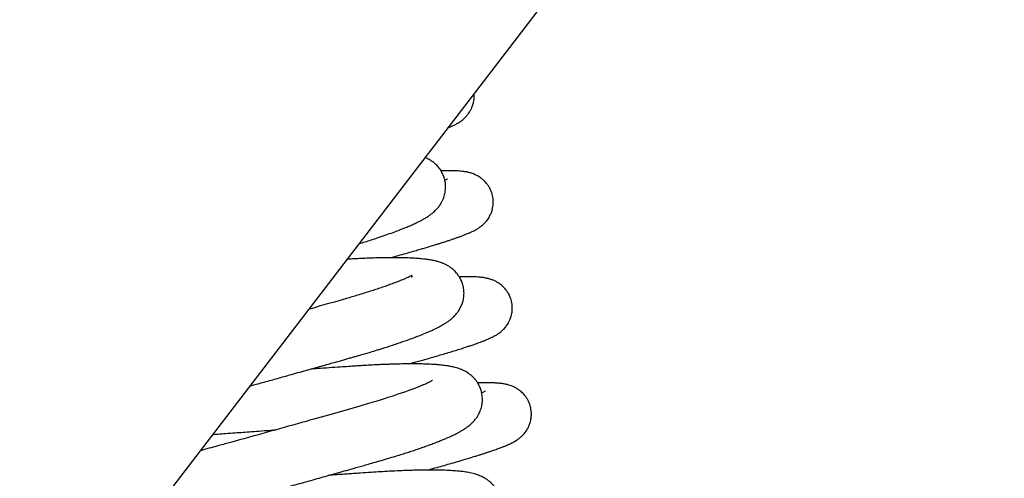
# Model space of a CAD drawing. Header units: inches. Extents: x 0 to 77643, y -44170 to 0.
# Tile 501 of 546: x 76590.671 to 76591.431, y -39753.144 to -39752.79. Entities that reach past the tile are written whole.
import ezdxf

# ---------------------------------------------------------------- set-up
doc = ezdxf.new("R2010")
doc.units = ezdxf.units.IN
doc.header["$MEASUREMENT"] = 0
doc.layers.get('0').update_dxf_attribs({"lineweight": 0})
doc.layers.add('FAKRO LOFT LADDERS', color=7, linetype='Continuous')

# ---------------------------------------------------------------- blocks, each defined once
blk = doc.blocks.new('A$C1F246084')
at = {"layer": 'FAKRO LOFT LADDERS', "color": 7, "linetype": 'Continuous'}
blk.add_line((118.4283, 371.6626), (85.1328, 328.2249), dxfattribs=at)
for points, knots in [([(96.7977, 343.4429), (96.8029, 343.4451), (96.8166, 343.4507), (96.8351, 343.4588), (96.8589, 343.47), (96.8797, 343.4809), (96.8984, 343.4918), (96.9178, 343.5047), (96.9344, 343.5174), (96.9488, 343.53), (96.9645, 343.5454), (96.9798, 343.5632), (96.9957, 343.5858), (97.0103, 343.6114), (97.0232, 343.642), (97.0317, 343.6733), (97.0362, 343.7012), (97.0377, 343.7271), (97.037, 343.7449), (97.0363, 343.7537)], [0.3662921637, 0.3662921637, 0.3662921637, 0.3662921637, 0.3663439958, 0.3664302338, 0.3664975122, 0.3665851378, 0.3666543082, 0.3667089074, 0.3667566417, 0.3667854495, 0.366818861, 0.3668651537, 0.3668984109, 0.3669340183, 0.3669876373, 0.3670308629, 0.3670630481, 0.3670975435, 0.3671315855, 0.3671315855, 0.3671315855, 0.3671315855]), ([(95.9988, 342.4006), (96.0042, 342.4022), (96.0281, 342.4096), (96.0699, 342.4226), (96.129, 342.4416), (96.1935, 342.463), (96.2603, 342.4861), (96.3208, 342.508), (96.3683, 342.5261), (96.4072, 342.5415), (96.4428, 342.5562), (96.4797, 342.5722), (96.5124, 342.5873), (96.5419, 342.6018), (96.5666, 342.6148), (96.5924, 342.6293), (96.6186, 342.6454), (96.6451, 342.6639), (96.6723, 342.6856), (96.6984, 342.7106), (96.7206, 342.7373), (96.7349, 342.7584), (96.746, 342.7771), (96.7583, 342.8017), (96.772, 342.8399), (96.7799, 342.8839), (96.7808, 342.9271), (96.7754, 342.9679), (96.7646, 343.0067), (96.7469, 343.0459), (96.7237, 343.0819), (96.6947, 343.1141), (96.6668, 343.1373), (96.6381, 343.1569), (96.614, 343.1696), (96.5984, 343.1765), (96.5941, 343.1784)], [0.347501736, 0.347501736, 0.347501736, 0.347501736, 0.347526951, 0.347613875, 0.347701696, 0.347820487, 0.347949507, 0.348070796, 0.348179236, 0.348250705, 0.348332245, 0.34843057, 0.348525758, 0.348598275, 0.348673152, 0.348747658, 0.348839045, 0.348919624, 0.349003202, 0.34909205, 0.349160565, 0.349200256, 0.349228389, 0.349269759, 0.349337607, 0.349403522, 0.349463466, 0.349517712, 0.349573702, 0.349631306, 0.34969633, 0.349768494, 0.349823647, 0.349876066, 0.349956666, 0.349988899, 0.349988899, 0.349988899, 0.349988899]), ([(96.283, 342.2755), (96.2968, 342.2793), (96.3327, 342.2892), (96.392, 342.3057), (96.4569, 342.3241), (96.5147, 342.3407), (96.5597, 342.3539), (96.6015, 342.3663), (96.6428, 342.3787), (96.6817, 342.3906), (96.7141, 342.4006), (96.7434, 342.4098), (96.7735, 342.4195), (96.8041, 342.4295), (96.8336, 342.4393), (96.862, 342.449), (96.8893, 342.4586), (96.9163, 342.4683), (96.9434, 342.4785), (96.9676, 342.4881), (96.9856, 342.4956), (96.9975, 342.5007), (97.008, 342.5054), (97.0209, 342.5114), (97.034, 342.5178), (97.0468, 342.5245), (97.0573, 342.5303), (97.0672, 342.5362), (97.0772, 342.5425), (97.089, 342.5505), (97.1026, 342.5605), (97.12, 342.5754), (97.1384, 342.5937), (97.1608, 342.621), (97.181, 342.6548), (97.1954, 342.6899), (97.2035, 342.7203), (97.2089, 342.7552), (97.2095, 342.7971), (97.2023, 342.8388), (97.191, 342.8735), (97.1794, 342.8989), (97.1643, 342.9245), (97.1458, 342.9494), (97.1227, 342.9734), (97.0953, 342.9957), (97.0674, 343.0131), (97.0345, 343.0287), (97.0036, 343.039), (96.9733, 343.0463), (96.9362, 343.0524), (96.8977, 343.0559), (96.8494, 343.0579), (96.8083, 343.0584), (96.7691, 343.058), (96.7472, 343.0576), (96.7387, 343.0573)], [0.352048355, 0.352048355, 0.352048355, 0.352048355, 0.352109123, 0.35220785, 0.35231881, 0.352417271, 0.352493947, 0.352550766, 0.3526393, 0.352721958, 0.352775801, 0.352834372, 0.352903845, 0.352971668, 0.353042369, 0.353114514, 0.353186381, 0.353260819, 0.353343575, 0.353431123, 0.353496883, 0.353528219, 0.353558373, 0.353609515, 0.353666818, 0.353706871, 0.353743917, 0.353776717, 0.353807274, 0.353840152, 0.35388387, 0.353921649, 0.353963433, 0.354016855, 0.354078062, 0.354127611, 0.354168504, 0.3542026, 0.354265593, 0.354329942, 0.35436491, 0.35440673, 0.354438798, 0.354481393, 0.3545321, 0.354574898, 0.354633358, 0.354684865, 0.354766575, 0.354839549, 0.354927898, 0.355097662, 0.355213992, 0.355354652, 0.355452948, 0.355513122, 0.355513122, 0.355513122, 0.355513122]), ([(96.7958, 342.9834), (96.7957, 342.9834), (96.7939, 342.9824), (96.7858, 342.9786), (96.7769, 342.9749), (96.7736, 342.9735)], [0.6482642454, 0.6482642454, 0.6482642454, 0.6482642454, 0.6483183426, 0.6484275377, 0.6484819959, 0.6484819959, 0.6484819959, 0.6484819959]), ([(95.0171, 341.1201), (95.0428, 341.1272), (95.0919, 341.1408), (95.1612, 341.1601), (95.2242, 341.1776), (95.2835, 341.1942), (95.346, 341.2116), (95.4153, 341.231), (95.4865, 341.251), (95.553, 341.2697), (95.6166, 341.2876), (95.6773, 341.3047), (95.7361, 341.3213), (95.7868, 341.3356), (95.8321, 341.3485), (95.8729, 341.36), (95.9102, 341.3707), (95.945, 341.3806), (95.9808, 341.3908), (96.0343, 341.4061), (96.0972, 341.4247), (96.1567, 341.4427), (96.2011, 341.4564), (96.2399, 341.4686), (96.2836, 341.4826), (96.3447, 341.5027), (96.4169, 341.5274), (96.495, 341.5556), (96.5651, 341.5827), (96.6236, 341.607), (96.6758, 341.6306), (96.7206, 341.6527), (96.7575, 341.6734), (96.7852, 341.6907), (96.8083, 341.7066), (96.8289, 341.7228), (96.8447, 341.7367), (96.8582, 341.7497), (96.8716, 341.7641), (96.888, 341.7841), (96.9054, 341.8097), (96.9224, 341.8421), (96.9358, 341.8786), (96.9449, 341.9207), (96.947, 341.9676), (96.9419, 342.0094), (96.9306, 342.0507), (96.9158, 342.0842), (96.8971, 342.1149), (96.881, 342.1357), (96.8635, 342.1548), (96.8452, 342.1718), (96.8201, 342.191), (96.7982, 342.2044), (96.7801, 342.2139), (96.7557, 342.2252), (96.7273, 342.2356), (96.6915, 342.2457), (96.6556, 342.2534), (96.6189, 342.2594), (96.5856, 342.2636), (96.55, 342.2672), (96.51, 342.2703), (96.4572, 342.2731), (96.3967, 342.275), (96.3336, 342.2758), (96.2713, 342.2756), (96.2111, 342.2747), (96.1501, 342.2732), (96.0883, 342.2711), (96.0235, 342.2684), (95.9616, 342.2654), (95.9181, 342.2629), (95.8962, 342.2616), (95.892, 342.2614)], [0.333115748, 0.333115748, 0.333115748, 0.333115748, 0.333212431, 0.333299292, 0.333374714, 0.333447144, 0.33352057, 0.333608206, 0.333706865, 0.333789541, 0.333861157, 0.333951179, 0.334025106, 0.334092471, 0.334153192, 0.334207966, 0.334259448, 0.334307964, 0.334353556, 0.334411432, 0.334537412, 0.334631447, 0.334684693, 0.334746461, 0.33481844, 0.334901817, 0.335059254, 0.33521138, 0.335363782, 0.335512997, 0.335629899, 0.335772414, 0.335898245, 0.33596432, 0.336042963, 0.336113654, 0.336160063, 0.33618922, 0.336236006, 0.336279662, 0.336340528, 0.336397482, 0.336457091, 0.336516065, 0.33658387, 0.336645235, 0.336700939, 0.336758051, 0.336801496, 0.33684845, 0.336881, 0.336922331, 0.336977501, 0.337034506, 0.33707033, 0.337102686, 0.337207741, 0.337292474, 0.337401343, 0.337490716, 0.337590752, 0.337660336, 0.337757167, 0.337876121, 0.338011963, 0.338131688, 0.338238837, 0.338349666, 0.338440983, 0.338538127, 0.338641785, 0.338735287, 0.338809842, 0.338827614, 0.338827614, 0.338827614, 0.338827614]), ([(96.4733, 342.0982), (96.4812, 342.1118), (96.4839, 342.1199), (96.4533, 342.1035), (96.4255, 342.0909), (96.3864, 342.0741), (96.3371, 342.0547), (96.2919, 342.0377), (96.2476, 342.0219), (96.2019, 342.0061), (96.154, 341.9901), (96.1024, 341.9733), (96.0474, 341.956), (95.9918, 341.939), (95.9392, 341.9232), (95.8042, 341.8838), (95.6737, 341.8466), (95.5574, 341.8137)], [0.6651871, 0.6651871, 0.6651871, 0.6651871, 0.665415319, 0.665498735, 0.665575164, 0.665733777, 0.665857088, 0.665956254, 0.666045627, 0.666138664, 0.666227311, 0.666313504, 0.666412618, 0.666504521, 0.666581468, 0.666657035, 0.667112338, 0.667112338, 0.667112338, 0.667112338]), ([(96.45, 341.3202), (96.464, 341.324), (96.493, 341.332), (96.5379, 341.3445), (96.5912, 341.3594), (96.6521, 341.3767), (96.7164, 341.3954), (96.7764, 341.4131), (96.831, 341.4296), (96.8815, 341.4452), (96.9278, 341.4598), (96.9671, 341.4725), (97.0038, 341.4847), (97.0334, 341.4948), (97.0604, 341.5043), (97.084, 341.5128), (97.1083, 341.5219), (97.1311, 341.5307), (97.1502, 341.5386), (97.1656, 341.5451), (97.1824, 341.5525), (97.1982, 341.56), (97.2136, 341.5679), (97.2248, 341.5739), (97.2348, 341.5797), (97.2446, 341.5857), (97.2553, 341.5927), (97.2685, 341.6022), (97.2803, 341.6116), (97.2913, 341.6213), (97.3025, 341.6321), (97.3181, 341.6491), (97.3341, 341.6704), (97.3477, 341.693), (97.3602, 341.7183), (97.3702, 341.7466), (97.3772, 341.7774), (97.3813, 341.8141), (97.3796, 341.8555), (97.3709, 341.895), (97.3586, 341.9293), (97.3432, 341.9592), (97.3222, 341.9894), (97.297, 342.017), (97.2696, 342.0397), (97.2402, 342.0581), (97.2196, 342.0682), (97.1973, 342.0775), (97.1738, 342.0852), (97.1502, 342.0909), (97.1293, 342.0948), (97.1103, 342.0975), (97.0905, 342.0997), (97.0596, 342.1022), (97.0225, 342.1038), (96.9766, 342.1042), (96.9391, 342.1039), (96.9142, 342.1033), (96.9045, 342.1031)], [0.339179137, 0.339179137, 0.339179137, 0.339179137, 0.339240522, 0.339307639, 0.339382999, 0.339487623, 0.339600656, 0.339706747, 0.339805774, 0.339905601, 0.340005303, 0.340097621, 0.340171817, 0.340260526, 0.34032215, 0.34038811, 0.340459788, 0.340538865, 0.340604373, 0.340654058, 0.340700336, 0.340784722, 0.340828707, 0.340867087, 0.340901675, 0.340932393, 0.340962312, 0.341004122, 0.341038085, 0.341058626, 0.341085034, 0.341120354, 0.34116845, 0.341197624, 0.341233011, 0.341281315, 0.341317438, 0.341357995, 0.341424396, 0.341476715, 0.341513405, 0.341565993, 0.341608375, 0.341658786, 0.341717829, 0.341763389, 0.341811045, 0.341843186, 0.34190254, 0.34197355, 0.342027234, 0.342084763, 0.342147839, 0.342215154, 0.342376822, 0.342484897, 0.342596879, 0.342664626, 0.342664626, 0.342664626, 0.342664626]), ([(94.0276, 339.8297), (94.0401, 339.8344), (94.0688, 339.8448), (94.1185, 339.862), (94.1699, 339.8789), (94.2179, 339.8942), (94.2596, 339.9071), (94.3002, 339.9194), (94.3409, 339.9316), (94.3891, 339.9457), (94.4467, 339.9622), (94.5088, 339.9796), (94.5687, 339.996), (94.6265, 340.0117), (94.6832, 340.0272), (94.7366, 340.0418), (94.7884, 340.0559), (94.8457, 340.0716), (94.911, 340.0896), (94.9779, 340.108), (95.0366, 340.1242), (95.086, 340.1378), (95.1356, 340.1516), (95.2001, 340.1694), (95.2751, 340.1903), (95.3544, 340.2123), (95.4284, 340.2329), (95.5062, 340.2546), (95.5841, 340.2765), (95.661, 340.298), (95.7276, 340.3167), (95.7844, 340.3327), (95.83, 340.3456), (95.8698, 340.3568), (95.9091, 340.3679), (95.9522, 340.3801), (95.9985, 340.3932), (96.0491, 340.4076), (96.1053, 340.4236), (96.17, 340.442), (96.2418, 340.4629), (96.312, 340.484), (96.3735, 340.503), (96.4249, 340.5193), (96.4715, 340.5344), (96.5188, 340.5502), (96.5663, 340.5664), (96.6128, 340.5828), (96.6565, 340.5988), (96.6984, 340.6147), (96.7349, 340.6291), (96.7693, 340.6433), (96.8012, 340.657), (96.8299, 340.6699), (96.8534, 340.6811), (96.8747, 340.6917), (96.8973, 340.7035), (96.92, 340.7162), (96.9434, 340.7304), (96.9636, 340.7438), (96.9835, 340.7584), (97.0024, 340.7739), (97.0186, 340.7888), (97.0335, 340.8044), (97.0477, 340.821), (97.0599, 340.8375), (97.07, 340.8533), (97.0782, 340.8677), (97.0866, 340.8843), (97.0984, 340.9133), (97.108, 340.9492), (97.1139, 341.0036), (97.1082, 341.0576), (97.0911, 341.1088), (97.0735, 341.1436), (97.0532, 341.1726), (97.0378, 341.1905), (97.021, 341.2073), (97.0045, 341.2217), (96.9816, 341.2383), (96.9549, 341.2543), (96.9193, 341.2712), (96.8779, 341.285), (96.838, 341.2948), (96.7949, 341.3026), (96.7581, 341.3075), (96.722, 341.3112), (96.6855, 341.3142), (96.6414, 341.3168), (96.5941, 341.3187), (96.5493, 341.3197), (96.5057, 341.3203), (96.4601, 341.3203), (96.4111, 341.3199), (96.3599, 341.3189), (96.3117, 341.3176), (96.2688, 341.3162), (96.227, 341.3146), (96.179, 341.3125), (96.1251, 341.3098), (96.0714, 341.3068), (96.0216, 341.3038), (95.9679, 341.3003), (95.9052, 341.2961), (95.8258, 341.2908), (95.7328, 341.2844), (95.643, 341.2783), (95.586, 341.2743), (95.5641, 341.2728)], [0.318420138, 0.318420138, 0.318420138, 0.318420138, 0.318528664, 0.318652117, 0.318775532, 0.31885778, 0.318936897, 0.319009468, 0.319075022, 0.319147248, 0.319250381, 0.319349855, 0.319431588, 0.319515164, 0.31959826, 0.319669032, 0.319734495, 0.319807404, 0.319897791, 0.319991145, 0.320066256, 0.320122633, 0.320179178, 0.320253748, 0.320365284, 0.320459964, 0.320549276, 0.320641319, 0.320750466, 0.320841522, 0.320931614, 0.321004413, 0.321059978, 0.321108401, 0.32116026, 0.321215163, 0.321280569, 0.321346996, 0.321422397, 0.321514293, 0.321621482, 0.321736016, 0.321832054, 0.321911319, 0.321986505, 0.322066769, 0.322158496, 0.322245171, 0.322332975, 0.322420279, 0.32251003, 0.322576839, 0.322661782, 0.322747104, 0.322800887, 0.322856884, 0.322927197, 0.323001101, 0.32306805, 0.32314303, 0.32320428, 0.323253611, 0.323313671, 0.323355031, 0.323390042, 0.323441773, 0.323465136, 0.323488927, 0.323524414, 0.323561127, 0.323627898, 0.323684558, 0.323794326, 0.323848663, 0.323909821, 0.323958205, 0.32399836, 0.324025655, 0.32407088, 0.324116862, 0.324162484, 0.324251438, 0.32436887, 0.32448395, 0.32459061, 0.324710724, 0.324776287, 0.324862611, 0.324973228, 0.325075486, 0.325163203, 0.325243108, 0.325325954, 0.32541442, 0.325500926, 0.325585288, 0.325649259, 0.325703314, 0.32577847, 0.325865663, 0.325939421, 0.326007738, 0.326074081, 0.326160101, 0.326261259, 0.326388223, 0.326518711, 0.32659958, 0.32659958, 0.32659958, 0.32659958]), ([(96.6618, 341.1712), (96.6619, 341.1713), (96.6615, 341.171), (96.6552, 341.167), (96.6428, 341.1601), (96.6307, 341.154), (96.6215, 341.1495), (96.6134, 341.1456), (96.6032, 341.1409), (96.5887, 341.1344), (96.5693, 341.126), (96.4458, 341.0747), (96.1175, 340.9679), (95.5042, 340.7968), (95.0804, 340.6781), (94.8426, 340.6127), (94.7928, 340.5991), (94.7347, 340.5831), (94.6665, 340.5645), (94.6109, 340.5494), (94.5781, 340.5404), (94.5712, 340.5386)], [0.677919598, 0.677919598, 0.677919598, 0.677919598, 0.677955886, 0.678051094, 0.678152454, 0.678204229, 0.678238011, 0.67826988, 0.678303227, 0.678354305, 0.67842052, 0.678488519, 0.679423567, 0.680108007, 0.680906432, 0.680962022, 0.681026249, 0.681100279, 0.681190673, 0.681297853, 0.681325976, 0.681325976, 0.681325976, 0.681325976]), ([(96.6169, 340.3647), (96.6196, 340.3655), (96.6493, 340.3736), (96.7007, 340.3879), (96.7701, 340.4074), (96.8367, 340.4264), (96.9049, 340.4462), (96.9755, 340.4672), (97.0326, 340.4847), (97.0757, 340.4982), (97.1053, 340.5076), (97.1328, 340.5165), (97.1599, 340.5255), (97.1913, 340.536), (97.2252, 340.5477), (97.2566, 340.5591), (97.2793, 340.5676), (97.294, 340.5733), (97.3064, 340.5782), (97.3205, 340.5839), (97.337, 340.5909), (97.353, 340.598), (97.3693, 340.6057), (97.3849, 340.6135), (97.3997, 340.6216), (97.4158, 340.6313), (97.4291, 340.6402), (97.4444, 340.6514), (97.4634, 340.6672), (97.4869, 340.6912), (97.5123, 340.7251), (97.5316, 340.7625), (97.5431, 340.7978), (97.5495, 340.8281), (97.5526, 340.8613), (97.5511, 340.8947), (97.5459, 340.9262), (97.5378, 340.9552), (97.5261, 340.9832), (97.5123, 341.0084), (97.4941, 341.0348), (97.4686, 341.063), (97.4397, 341.0866), (97.4101, 341.1048), (97.3899, 341.1147), (97.3689, 341.1233), (97.3474, 341.1304), (97.3256, 341.1359), (97.3065, 341.1396), (97.289, 341.1424), (97.2723, 341.1445), (97.2565, 341.146), (97.2425, 341.1471), (97.2273, 341.1481), (97.2107, 341.1489), (97.191, 341.1495), (97.1714, 341.1499), (97.152, 341.15), (97.1312, 341.1499), (97.1038, 341.1496), (97.0825, 341.1491), (97.0692, 341.1488)], [0.326310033, 0.326310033, 0.326310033, 0.326310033, 0.326322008, 0.326440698, 0.326540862, 0.326645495, 0.326762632, 0.326887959, 0.327025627, 0.327093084, 0.327153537, 0.327214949, 0.327276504, 0.327342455, 0.327442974, 0.327546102, 0.327604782, 0.327646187, 0.327684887, 0.3277256, 0.327787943, 0.327853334, 0.327903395, 0.327959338, 0.328020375, 0.328068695, 0.328115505, 0.32814626, 0.328199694, 0.328252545, 0.328311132, 0.328383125, 0.328424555, 0.328458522, 0.328504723, 0.328553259, 0.328587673, 0.328628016, 0.328668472, 0.328704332, 0.328743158, 0.328795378, 0.32885869, 0.32890576, 0.328950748, 0.328981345, 0.329036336, 0.329099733, 0.329148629, 0.32919909, 0.329258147, 0.329304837, 0.329348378, 0.329389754, 0.329445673, 0.329502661, 0.329562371, 0.32961149, 0.329662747, 0.329726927, 0.329818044, 0.329818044, 0.329818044, 0.329818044]), ([(97.1386, 341.0751), (97.1387, 341.0751), (97.1376, 341.0745), (97.1326, 341.0721), (97.121, 341.067), (97.1107, 341.0628), (97.1051, 341.0606)], [0.673645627, 0.673645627, 0.673645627, 0.673645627, 0.6736946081, 0.673779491, 0.6738599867, 0.6739370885, 0.6739370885, 0.6739370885, 0.6739370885]), ([(94.6833, 340.6847), (94.6991, 340.6859), (94.7381, 340.6889), (94.8055, 340.694), (94.8813, 340.6997), (94.9591, 340.7055), (95.0387, 340.7114), (95.1295, 340.7181), (95.203, 340.7234), (95.2461, 340.7266), (95.2541, 340.7271)], [0.6735957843, 0.6735957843, 0.6735957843, 0.6735957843, 0.6736568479, 0.6737457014, 0.6738515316, 0.6739400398, 0.6740329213, 0.674143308, 0.674270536, 0.6742994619, 0.6742994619, 0.6742994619, 0.6742994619]), ([(94.0888, 338.8298), (94.0888, 338.8298), (94.0893, 338.8301), (94.0917, 338.8314), (94.0969, 338.8341), (94.102, 338.8366), (94.1082, 338.8396), (94.1181, 338.8441), (94.1326, 338.8504), (94.1518, 338.8583), (94.1704, 338.8656), (94.191, 338.8735), (94.2165, 338.8829), (94.2519, 338.8954), (94.294, 338.9098), (94.3483, 338.9276), (94.399, 338.9436), (94.4413, 338.9565), (94.4637, 338.9633), (94.4824, 338.9689), (94.5021, 338.9748), (94.5249, 338.9815), (94.5642, 338.993), (94.6191, 339.0086), (94.69, 339.0285), (94.7687, 339.0499), (94.8581, 339.0742), (94.9609, 339.1024), (95.0533, 339.1277), (95.1292, 339.1486), (95.1808, 339.1628), (95.2218, 339.1741), (95.2593, 339.1845), (95.2994, 339.1956), (95.348, 339.209), (95.4055, 339.225), (95.475, 339.2443), (95.5565, 339.267), (95.6377, 339.2897), (95.7088, 339.3095), (95.7687, 339.3263), (95.8247, 339.342), (95.8802, 339.3576), (95.9341, 339.3728), (95.9921, 339.3891), (96.06, 339.4083), (96.135, 339.4295), (96.2079, 339.4502), (96.2712, 339.4682), (96.3265, 339.484), (96.382, 339.5), (96.442, 339.5178), (96.5033, 339.5364), (96.5625, 339.5549), (96.6173, 339.5725), (96.672, 339.5905), (96.7269, 339.6092), (96.7805, 339.6281), (96.8247, 339.6443), (96.8594, 339.6575), (96.8889, 339.669), (96.9233, 339.6829), (96.9593, 339.6981), (96.9914, 339.7126), (97.0144, 339.7234), (97.0333, 339.7327), (97.0577, 339.7451), (97.0875, 339.7615), (97.1226, 339.7834), (97.1545, 339.8065), (97.1808, 339.8296), (97.199, 339.8486), (97.2128, 339.8647), (97.2249, 339.881), (97.2343, 339.8954), (97.2427, 339.9098), (97.2513, 339.9266), (97.2628, 339.954), (97.2729, 339.9897), (97.2775, 340.0256), (97.2778, 340.0565), (97.2754, 340.0842), (97.2686, 340.1197), (97.2547, 340.159), (97.2368, 340.1917), (97.2194, 340.2165), (97.2034, 340.2354), (97.1832, 340.2555), (97.1589, 340.2753), (97.1287, 340.2947), (97.1012, 340.3083), (97.0709, 340.3206), (97.033, 340.3327), (96.9888, 340.3426), (96.9404, 340.3501), (96.8935, 340.3554), (96.8403, 340.3597), (96.7787, 340.3628), (96.7132, 340.3645), (96.6552, 340.365), (96.6007, 340.3647), (96.5488, 340.364), (96.4938, 340.3627), (96.4353, 340.3609), (96.3633, 340.358), (96.2819, 340.354), (96.194, 340.3489), (96.1069, 340.3431), (96.0298, 340.3379), (95.9622, 340.3334), (95.9102, 340.3298), (95.8573, 340.3262), (95.8055, 340.3226), (95.7637, 340.3197), (95.7388, 340.318), (95.7306, 340.3174), (95.7299, 340.3174)], [0.305017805, 0.305017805, 0.305017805, 0.305017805, 0.305052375, 0.305098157, 0.305146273, 0.305190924, 0.30522697, 0.305267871, 0.305345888, 0.305423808, 0.3054832, 0.305532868, 0.305612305, 0.305697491, 0.305804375, 0.305902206, 0.306043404, 0.306098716, 0.306133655, 0.306162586, 0.306196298, 0.306234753, 0.306277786, 0.306390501, 0.306495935, 0.306600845, 0.306734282, 0.306872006, 0.30701914, 0.307099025, 0.307166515, 0.30721759, 0.307255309, 0.307308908, 0.307369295, 0.307438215, 0.307524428, 0.307629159, 0.307741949, 0.307827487, 0.307895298, 0.307967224, 0.30803895, 0.308106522, 0.308174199, 0.308263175, 0.308372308, 0.308473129, 0.308560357, 0.308636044, 0.308708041, 0.308801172, 0.308902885, 0.308990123, 0.30908399, 0.30917409, 0.309272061, 0.309380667, 0.309478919, 0.309539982, 0.309600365, 0.309672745, 0.309776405, 0.309862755, 0.309921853, 0.30996587, 0.310021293, 0.31013446, 0.310237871, 0.31035507, 0.310439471, 0.310481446, 0.310519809, 0.31056478, 0.310590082, 0.310611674, 0.310647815, 0.310685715, 0.310749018, 0.31080573, 0.310841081, 0.310877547, 0.310923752, 0.310990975, 0.311048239, 0.311083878, 0.311124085, 0.311161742, 0.311217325, 0.311283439, 0.311359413, 0.31141226, 0.31150595, 0.311658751, 0.311786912, 0.31189085, 0.312016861, 0.312169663, 0.31229649, 0.312414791, 0.312498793, 0.312589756, 0.312682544, 0.312770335, 0.31286839, 0.313012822, 0.313128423, 0.313239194, 0.313370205, 0.313435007, 0.313502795, 0.313569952, 0.31363601, 0.313697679, 0.313725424, 0.313728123, 0.313728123, 0.313728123, 0.313728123])]:
    blk.add_open_spline(points, degree=3, knots=knots, dxfattribs=at)

msp = doc.modelspace()

# ---------------------------------------------------------------- block references
at = {"xscale": 0.08579999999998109, "yscale": 0.08579999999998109, "zscale": 0.08579999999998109}
msp.add_blockref('A$C1F246084', (76582.69603, -39782.34079), dxfattribs=at)

doc.saveas('drawing.dxf')
